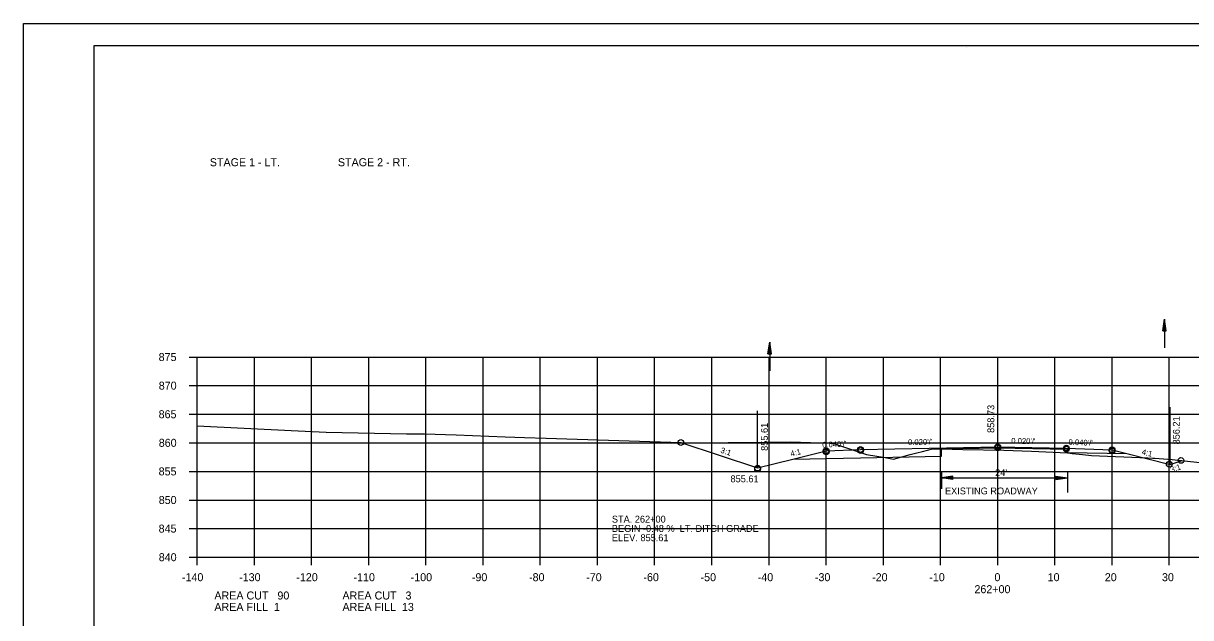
# Model space of a CAD drawing. Extents: x 1486524 to 1499135, y 326561 to 337924.
# Drawn here: x 1488812.5 to 1489016.6, y 329262 to 329365.9 of the extents above; entities that cross this region are included whole.
import ezdxf

# ---------------------------------------------------------------- set-up
doc = ezdxf.new("R2010")
doc.units = 0
for name, color, linetype in [('Default', 7, 'Continuous'), ('E_Const Align', 7, 'Continuous'), ('E_Const Align Station', 7, 'Continuous'), ('E_Ownership Information', 7, 'Continuous'), ('E_Property Line', 7, 'Continuous'), ('E_Proposed ROW and Easements', 7, 'Continuous'), ('E_Proposed ROW Fig Annot', 7, 'Continuous'), ('E_Quarter Calls', 7, 'Continuous'), ('E_Survey Point', 7, 'Continuous'), ('E_Title Sheet', 7, 'Continuous'), ('E_Tract Number', 7, 'Continuous'), ('R_Water Annot', 7, 'Continuous'), ('R_Xsect Elev', 7, 'Continuous'), ('R_Xsect Slope', 7, 'Continuous')]:
    doc.layers.add(name, color=color, linetype=linetype)

msp = doc.modelspace()

# ---------------------------------------------------------------- linework, layer by layer
at = {"layer": 'E_Const Align'}
for p, q in [((1488841.49, 329307.54), (1488842.89, 329307.54)), ((1488842.89, 329272.54), (1488842.89, 329307.54)), ((1488841.49, 329302.54), (1488842.89, 329302.54)), ((1488841.49, 329297.54), (1488842.89, 329297.54)), ((1488841.49, 329292.54), (1488842.89, 329292.54)), ((1488841.49, 329287.54), (1488842.89, 329287.54)), ((1488841.49, 329282.54), (1488842.89, 329282.54)), ((1488841.49, 329277.54), (1488842.89, 329277.54)), ((1488841.49, 329272.54), (1488842.89, 329272.54)), ((1488842.89, 329272.54), (1489122.89, 329272.54)), ((1488842.89, 329271.14), (1488842.89, 329272.54)), ((1488852.89, 329271.14), (1488852.89, 329272.54)), ((1488862.89, 329271.14), (1488862.89, 329272.54)), ((1488872.89, 329271.14), (1488872.89, 329272.54)), ((1488882.89, 329271.14), (1488882.89, 329272.54)), ((1488892.89, 329271.14), (1488892.89, 329272.54)), ((1488902.89, 329271.14), (1488902.89, 329272.54)), ((1488912.89, 329271.14), (1488912.89, 329272.54)), ((1488922.89, 329271.14), (1488922.89, 329272.54)), ((1488932.89, 329271.14), (1488932.89, 329272.54)), ((1488942.89, 329271.14), (1488942.89, 329272.54)), ((1488952.89, 329271.14), (1488952.89, 329272.54)), ((1488962.89, 329271.14), (1488962.89, 329272.54)), ((1488972.89, 329271.14), (1488972.89, 329272.54)), ((1488982.89, 329271.14), (1488982.89, 329272.54)), ((1488992.89, 329271.14), (1488992.89, 329272.54)), ((1489002.89, 329271.14), (1489002.89, 329272.54)), ((1489012.89, 329271.14), (1489012.89, 329272.54))]:
    msp.add_line(p, q, dxfattribs=at)
at = {"layer": 'E_Ownership Information'}
for p, q in [((1488842.89, 329307.54), (1489122.89, 329307.54)), ((1488842.89, 329272.54), (1488842.89, 329307.54)), ((1488852.89, 329272.54), (1488852.89, 329307.54)), ((1488862.89, 329272.54), (1488862.89, 329307.54)), ((1488872.89, 329272.54), (1488872.89, 329307.54)), ((1488882.89, 329272.54), (1488882.89, 329307.54)), ((1488892.89, 329272.54), (1488892.89, 329307.54)), ((1488902.89, 329272.54), (1488902.89, 329307.54)), ((1488912.89, 329272.54), (1488912.89, 329307.54)), ((1488922.89, 329272.54), (1488922.89, 329307.54)), ((1488932.89, 329272.54), (1488932.89, 329307.54)), ((1488942.89, 329272.54), (1488942.89, 329307.54)), ((1488952.89, 329272.54), (1488952.89, 329307.54)), ((1488962.89, 329272.54), (1488962.89, 329307.54)), ((1488972.89, 329272.54), (1488972.89, 329307.54)), ((1488982.89, 329272.54), (1488982.89, 329307.54)), ((1488992.89, 329272.54), (1488992.89, 329307.54)), ((1489002.89, 329272.54), (1489002.89, 329307.54)), ((1489012.89, 329272.54), (1489012.89, 329307.54)), ((1488842.89, 329302.54), (1489122.89, 329302.54)), ((1488842.89, 329297.54), (1489122.89, 329297.54)), ((1488842.89, 329292.54), (1489122.89, 329292.54)), ((1488842.89, 329287.54), (1489122.89, 329287.54)), ((1488842.89, 329282.54), (1489122.89, 329282.54)), ((1488842.89, 329277.54), (1489122.89, 329277.54)), ((1488842.89, 329272.54), (1489122.89, 329272.54))]:
    msp.add_line(p, q, dxfattribs=at)
at = {"layer": 'E_Property Line'}
for p, q in [((1488824.89, 329362), (1489141.07, 329362)), ((1488824.89, 329156.54), (1488824.89, 329362)), ((1488977.41, 329361.74), (1488977.41, 329361.74)), ((1488977.41, 329361.74), (1488977.41, 329361.74))]:
    msp.add_line(p, q, dxfattribs=at)
at = {"layer": 'E_Proposed ROW and Easements'}
for p, q in [((1488973.05, 329287.58), (1488973.05, 329284.47)), ((1488995.08, 329287.61), (1488995.08, 329283.83)), ((1488975.05, 329286.73), (1488973.05, 329286.43)), ((1488975.05, 329286.13), (1488973.05, 329286.43)), ((1488975.05, 329286.68), (1488973.39, 329286.43)), ((1488975.05, 329286.18), (1488973.39, 329286.43)), ((1488975.05, 329286.63), (1488973.73, 329286.43)), ((1488975.05, 329286.23), (1488973.73, 329286.43)), ((1488975.05, 329286.58), (1488974.06, 329286.43)), ((1488975.05, 329286.28), (1488974.06, 329286.43)), ((1488975.05, 329286.52), (1488974.4, 329286.43)), ((1488975.05, 329286.33), (1488974.4, 329286.43)), ((1488975.05, 329286.47), (1488974.74, 329286.43)), ((1488975.05, 329286.38), (1488974.74, 329286.43)), ((1488975.05, 329286.13), (1488975.05, 329286.73)), ((1488993.08, 329286.73), (1488995.08, 329286.43)), ((1488993.08, 329286.73), (1488993.08, 329286.13)), ((1488993.08, 329286.68), (1488994.75, 329286.43)), ((1488993.08, 329286.63), (1488994.4, 329286.43)), ((1488993.08, 329286.58), (1488994.07, 329286.43)), ((1488993.08, 329286.53), (1488993.73, 329286.43)), ((1488993.08, 329286.48), (1488993.4, 329286.43)), ((1488993.08, 329286.13), (1488995.08, 329286.43)), ((1488993.08, 329286.33), (1488993.73, 329286.43)), ((1488993.08, 329286.23), (1488994.4, 329286.43)), ((1488993.08, 329286.18), (1488994.75, 329286.43)), ((1488993.08, 329286.28), (1488994.07, 329286.43)), ((1488993.08, 329286.38), (1488993.4, 329286.43))]:
    msp.add_line(p, q, dxfattribs=at)
at = {"layer": 'E_Proposed ROW Fig Annot'}
for p, q in [((1489011.78, 329312.14), (1489012.08, 329314.14)), ((1489011.78, 329312.14), (1489012.08, 329314.14)), ((1489012.38, 329312.14), (1489012.08, 329314.14)), ((1489012.38, 329312.14), (1489012.08, 329314.14)), ((1489011.78, 329312.14), (1489012.38, 329312.14)), ((1489011.78, 329312.14), (1489012.38, 329312.14)), ((1489011.83, 329312.14), (1489012.08, 329313.81)), ((1489011.83, 329312.14), (1489012.08, 329313.81)), ((1489011.88, 329312.14), (1489012.08, 329313.46)), ((1489011.88, 329312.14), (1489012.08, 329313.46)), ((1489011.93, 329312.14), (1489012.08, 329313.13)), ((1489011.93, 329312.14), (1489012.08, 329313.13)), ((1489011.98, 329312.14), (1489012.08, 329312.79)), ((1489011.98, 329312.14), (1489012.08, 329312.79)), ((1489012.03, 329312.14), (1489012.08, 329312.46)), ((1489012.03, 329312.14), (1489012.08, 329312.46)), ((1489012.33, 329312.14), (1489012.08, 329313.81)), ((1489012.33, 329312.14), (1489012.08, 329313.81)), ((1489012.28, 329312.14), (1489012.08, 329313.46)), ((1489012.28, 329312.14), (1489012.08, 329313.46)), ((1489012.23, 329312.14), (1489012.08, 329313.13)), ((1489012.23, 329312.14), (1489012.08, 329313.13)), ((1489012.18, 329312.14), (1489012.08, 329312.79)), ((1489012.18, 329312.14), (1489012.08, 329312.79)), ((1489012.13, 329312.14), (1489012.08, 329312.46)), ((1489012.13, 329312.14), (1489012.08, 329312.46)), ((1488942.71, 329308.13), (1488943.01, 329310.13)), ((1488942.71, 329308.13), (1488943.01, 329310.13)), ((1488943.31, 329308.13), (1488943.01, 329310.13)), ((1488943.31, 329308.13), (1488943.01, 329310.13)), ((1488942.71, 329308.13), (1488943.31, 329308.13)), ((1488942.71, 329308.13), (1488943.31, 329308.13)), ((1488942.76, 329308.13), (1488943.01, 329309.8)), ((1488942.76, 329308.13), (1488943.01, 329309.8)), ((1488942.81, 329308.13), (1488943.01, 329309.45)), ((1488942.81, 329308.13), (1488943.01, 329309.45)), ((1488942.86, 329308.13), (1488943.01, 329309.12)), ((1488942.86, 329308.13), (1488943.01, 329309.12)), ((1488942.91, 329308.13), (1488943.01, 329308.78)), ((1488942.91, 329308.13), (1488943.01, 329308.78)), ((1488942.96, 329308.13), (1488943.01, 329308.45)), ((1488942.96, 329308.13), (1488943.01, 329308.45)), ((1488943.26, 329308.13), (1488943.01, 329309.8)), ((1488943.26, 329308.13), (1488943.01, 329309.8)), ((1488943.21, 329308.13), (1488943.01, 329309.45)), ((1488943.21, 329308.13), (1488943.01, 329309.45)), ((1488943.16, 329308.13), (1488943.01, 329309.12)), ((1488943.16, 329308.13), (1488943.01, 329309.12)), ((1488943.1, 329308.13), (1488943.01, 329308.78)), ((1488943.1, 329308.13), (1488943.01, 329308.78)), ((1488943.05, 329308.13), (1488943.01, 329308.45)), ((1488943.05, 329308.13), (1488943.01, 329308.45)), ((1488973.05, 329286.43), (1488995.08, 329286.43))]:
    msp.add_line(p, q, dxfattribs=at)
at = {"layer": 'E_Quarter Calls'}
msp.add_line((1488812.48, 329365.9), (1489145.82, 329365.9), dxfattribs=at)
for points in [[(1488812.48, 329365.9), (1489145.82, 329365.9), (1489145.82, 329152.56), (1488812.48, 329152.56)], [(1489058.81, 329362), (1489058.81, 329352.12), (1489094.54, 329352.12), (1489094.54, 329349.2), (1489117.74, 329349.2), (1489117.74, 329324.87), (1489141.07, 329324.87), (1489141.07, 329156.54), (1488824.89, 329156.54), (1488824.89, 329362)]]:
    msp.add_lwpolyline(points, close=True, dxfattribs=at)
for centre in [(1488927.46, 329292.6), (1488927.46, 329292.6), (1488952.89, 329291.13), (1488952.89, 329291.13), (1488958.89, 329291.37), (1488958.89, 329291.37), (1488958.89, 329291.2), (1488982.89, 329291.85), (1488982.89, 329291.85), (1488982.89, 329291.68), (1488994.89, 329291.61), (1488994.89, 329291.61), (1488994.89, 329291.44), (1489002.89, 329291.29), (1489002.89, 329291.29), (1489002.89, 329291.12), (1488952.89, 329290.96), (1489014.94, 329289.47), (1489014.94, 329289.47), (1488940.89, 329288.13), (1488940.89, 329288.13), (1488940.89, 329287.96), (1489012.89, 329288.79), (1489012.89, 329288.79)]:
    msp.add_circle(centre, 0.5, dxfattribs=at)
at = {"layer": 'E_Survey Point'}
msp.add_lwpolyline([(1488947.06, 329289.67), (1488958.89, 329289.91), (1488973.05, 329290.2), (1488973.05, 329291.49), (1488982.89, 329291.68), (1488995.07, 329291.44), (1488995.08, 329290.85), (1489005.45, 329290.65)], dxfattribs=at)
at = {"layer": 'E_Title Sheet'}
msp.add_lwpolyline([(1488927.46, 329292.6), (1488940.89, 329288.15), (1488947.06, 329289.67), (1488952.89, 329291.13), (1488958.89, 329291.37), (1488982.89, 329291.85), (1488994.89, 329291.61), (1489002.89, 329291.29), (1489005.45, 329290.65), (1489013.05, 329288.75), (1489015.15, 329289.45)], dxfattribs=at)
at = {"layer": 'E_Tract Number'}
msp.add_lwpolyline([(1488842.89, 329295.52), (1488859.33, 329294.72), (1488865.46, 329294.39), (1488879.49, 329294.1), (1488882.64, 329294.12), (1488888.2, 329293.91), (1488896.75, 329293.59), (1488900.15, 329293.46), (1488903.91, 329293.36), (1488929.36, 329292.54), (1488942.18, 329292.65), (1488946.71, 329292.71), (1488953.61, 329292.47), (1488954.16, 329292.45), (1488954.36, 329292.38), (1488959.92, 329290.47), (1488963.22, 329289.95), (1488964.69, 329289.68), (1488967.59, 329290.47), (1488968.72, 329290.76), (1488969.72, 329291.01), (1488971.46, 329291.48), (1488972.56, 329291.48), (1488973.05, 329291.48), (1488976.79, 329291.4), (1488983.94, 329291.25), (1488988.82, 329291.06), (1488995.07, 329290.81), (1488995.58, 329290.73), (1488995.94, 329290.69), (1488997.12, 329290.58), (1488997.72, 329290.5), (1488999.29, 329290.34), (1489009.12, 329289.92), (1489010.02, 329289.87), (1489010.36, 329289.86), (1489013.42, 329289.65), (1489018.24, 329289.1)], dxfattribs=at)
at = {"layer": 'R_Water Annot'}
for p, q in [((1489012.08, 329314.14), (1489012.08, 329309.14)), ((1488943.01, 329310.13), (1488943.01, 329305.13))]:
    msp.add_line(p, q, dxfattribs=at)
at = {"layer": 'R_Xsect Elev'}
for p, q in [((1488982.89, 329291.27), (1488982.89, 329301.27)), ((1488940.89, 329288.15), (1488940.89, 329298.13)), ((1489013.05, 329288.75), (1489013.05, 329298.79))]:
    msp.add_line(p, q, dxfattribs=at)

# ---------------------------------------------------------------- texts
at = {"layer": 'Default'}
for s, p in [('STAGE 1 - LT.', (1488845.09, 329340.91)), ('STAGE 2 - RT.', (1488867.49, 329340.91))]:
    msp.add_text(s, height=1.4, dxfattribs=at).set_placement(p)
at = {"layer": 'E_Const Align Station'}
for s, p in [('875', (1488836.14, 329306.84)), ('870', (1488836.16, 329301.84)), ('865', (1488836.14, 329296.84)), ('860', (1488836.16, 329291.84)), ('855', (1488836.14, 329286.84)), ('850', (1488836.16, 329281.84)), ('845', (1488836.14, 329276.84)), ('840', (1488836.16, 329271.84)), ('-140', (1488840.22, 329268.34)), ('-130', (1488850.22, 329268.34)), ('-120', (1488860.22, 329268.34)), ('-110', (1488870.22, 329268.34)), ('-100', (1488880.22, 329268.34)), ('-90', (1488890.92, 329268.34)), ('-80', (1488900.92, 329268.34)), ('-70', (1488910.92, 329268.34)), ('-60', (1488920.92, 329268.34)), ('-50', (1488930.92, 329268.34)), ('-40', (1488940.92, 329268.34)), ('-30', (1488950.92, 329268.34)), ('-20', (1488960.92, 329268.34)), ('-10', (1488970.92, 329268.34)), ('0', (1488982.32, 329268.34)), ('10', (1488991.62, 329268.34)), ('20', (1489001.62, 329268.34)), ('30', (1489011.62, 329268.34)), ('262+00', (1488978.82, 329266.24)), ('AREA CUT   90', (1488845.89, 329265.14)), ('AREA CUT   3', (1488868.29, 329265.14)), ('AREA FILL  1', (1488845.89, 329263.14)), ('AREA FILL  13', (1488868.29, 329263.14))]:
    msp.add_text(s, height=1.4, dxfattribs=at).set_placement(p)
at = {"layer": 'E_Proposed ROW Fig Annot'}
for s, p in [("24'", (1488982.44, 329286.73)), ('EXISTING ROADWAY', (1488973.67, 329283.52)), ('STA. 262+00 ', (1488915.41, 329278.59)), ('BEGIN -0.48 %  LT. DITCH GRADE', (1488915.41, 329276.96)), ('ELEV. 855.61', (1488915.41, 329275.34))]:
    msp.add_text(s, height=1.2, dxfattribs=at).set_placement(p)
at = {"layer": 'R_Xsect Elev'}
for s, p in [('858.73', (1488982.29, 329294.27)), ('855.61', (1488942.69, 329291.13)), ('856.21', (1489014.73, 329292.26))]:
    msp.add_text(s, height=1.2, rotation=90, dxfattribs=at).set_placement(p)
msp.add_text('855.61', height=1.2, dxfattribs=at).set_placement((1488936.16, 329285.64))
at = {"layer": 'R_Xsect Slope'}
for s, rotation, p in [('3:1', 341.5651, (1488934.33, 329290.84)), ("0.040'/'", 2.2906, (1488952.21, 329291.7)), ("0.020'/'", 1.1458, (1488967.22, 329292.14)), ("0.020'/'", 358.8542, (1488985.25, 329292.4)), ("0.040'/'", 357.7094, (1488995.26, 329292.19)), ('4:1', 14.0362, (1488946.76, 329290.11)), ('4:1', 345.9638, (1489008.01, 329290.52)), ('3:1', 18.4349, (1489013.26, 329287.33))]:
    msp.add_text(s, height=1, rotation=rotation, dxfattribs=at).set_placement(p)

doc.saveas('drawing.dxf')
